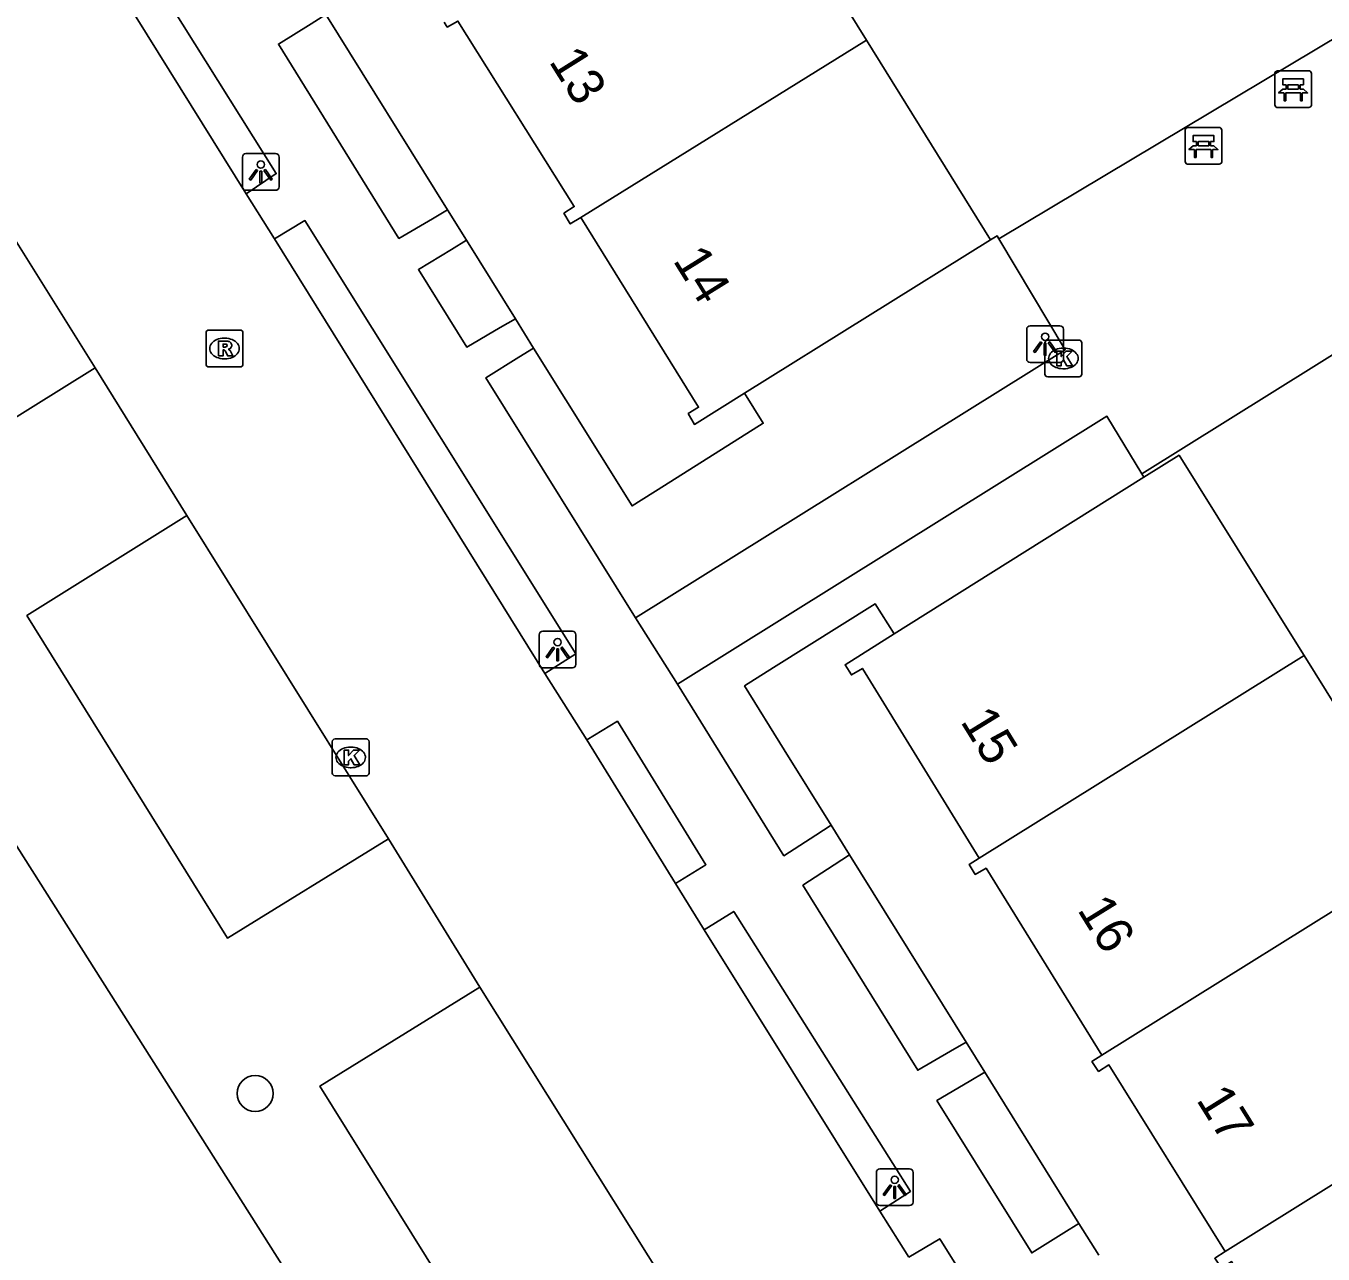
# Model space of a CAD drawing. Extents: x 159280 to 160375, y 384531 to 385872.
# Drawn here: x 159496.27 to 159531.51, y 385328.88 to 385362.25 of the extents above; entities that cross this region are included whole.
import ezdxf

# ---------------------------------------------------------------- set-up
doc = ezdxf.new("R2010")
doc.units = 0
for name, color, linetype in [('IMGEO_Bank', 7, 'Continuous'), ('IMGEO_Boom', 7, 'Continuous'), ('IMGEO_Groenvoorziening', 7, 'Continuous'), ('IMGEO_Kolk', 7, 'Continuous'), ('IMGEO_Lichtpunt', 7, 'Continuous'), ('IMGEO_Pand', 7, 'Continuous'), ('IMGEO_Pand_nummerreeks', 7, 'Continuous'), ('IMGEO_Parkeervlak_open', 7, 'Continuous'), ('IMGEO_Rijbaan_lokaal_open', 7, 'Continuous'), ('IMGEO_Rioolput', 7, 'Continuous'), ('IMGEO_Voetgangersgebied_open', 7, 'Continuous'), ('IMGEO_Voetpad_open', 7, 'Continuous')]:
    doc.layers.add(name, color=color, linetype=linetype)

msp = doc.modelspace()

# ---------------------------------------------------------------- linework, layer by layer
at = {"layer": 'IMGEO_Bank'}
for p, q in [((159530.274, 385361.029), (159531.115, 385361.029)), ((159531.115, 385361.029), (159530.274, 385361.029)), ((159531.199, 385360.954), (159531.199, 385360.113)), ((159531.199, 385360.113), (159531.199, 385360.954)), ((159530.199, 385360.104), (159530.199, 385360.945)), ((159530.199, 385360.945), (159530.199, 385360.104)), ((159530.508, 385360.535), (159530.508, 385360.641)), ((159530.552, 385360.641), (159530.552, 385360.535)), ((159530.84, 385360.647), (159530.558, 385360.647)), ((159530.846, 385360.535), (159530.846, 385360.641)), ((159530.89, 385360.641), (159530.89, 385360.535)), ((159530.896, 385360.427), (159530.503, 385360.427)), ((159530.558, 385360.529), (159530.84, 385360.529)), ((159531.124, 385360.029), (159530.283, 385360.029)), ((159530.283, 385360.029), (159531.124, 385360.029)), ((159527.764, 385358.564), (159527.764, 385359.405)), ((159527.764, 385359.405), (159527.764, 385358.564)), ((159527.839, 385359.489), (159528.68, 385359.489)), ((159528.68, 385359.489), (159527.839, 385359.489)), ((159528.764, 385359.414), (159528.764, 385358.573)), ((159528.764, 385358.573), (159528.764, 385359.414)), ((159528.461, 385358.887), (159528.068, 385358.887)), ((159528.073, 385358.995), (159528.073, 385359.101)), ((159528.117, 385359.101), (159528.117, 385358.995)), ((159528.405, 385359.107), (159528.123, 385359.107)), ((159528.123, 385358.989), (159528.405, 385358.989)), ((159528.411, 385358.995), (159528.411, 385359.101)), ((159528.455, 385359.101), (159528.455, 385358.995)), ((159528.689, 385358.489), (159527.848, 385358.489)), ((159527.848, 385358.489), (159528.689, 385358.489))]:
    msp.add_line(p, q, dxfattribs=at)
for points in [[(159530.502, 385360.647), (159530.416, 385360.647), (159530.416, 385360.808), (159530.979, 385360.808), (159530.979, 385360.647), (159530.896, 385360.647)], [(159530.446, 385360.427), (159530.304, 385360.427), (159530.416, 385360.529), (159530.502, 385360.529)], [(159530.496, 385360.42), (159530.496, 385360.213), (159530.453, 385360.213), (159530.453, 385360.42)], [(159530.896, 385360.529), (159530.979, 385360.529), (159531.091, 385360.427), (159530.952, 385360.427)], [(159530.946, 385360.42), (159530.946, 385360.213), (159530.902, 385360.213), (159530.902, 385360.42)], [(159528.067, 385359.107), (159527.981, 385359.107), (159527.981, 385359.268), (159528.544, 385359.268), (159528.544, 385359.107), (159528.461, 385359.107)], [(159528.011, 385358.887), (159527.869, 385358.887), (159527.981, 385358.989), (159528.067, 385358.989)], [(159528.061, 385358.88), (159528.061, 385358.673), (159528.018, 385358.673), (159528.018, 385358.88)], [(159528.461, 385358.989), (159528.544, 385358.989), (159528.656, 385358.887), (159528.517, 385358.887)], [(159528.511, 385358.88), (159528.511, 385358.673), (159528.467, 385358.673), (159528.467, 385358.88)]]:
    msp.add_lwpolyline(points, dxfattribs=at)
for centre, radius, start, end in [((159530.277, 385360.951), 0.0779, 92.4484, 184.2845), ((159530.277, 385360.951), 0.0779, 92.4484, 184.2845), ((159531.121, 385360.951), 0.0779, 2.4484, 94.2845), ((159531.121, 385360.951), 0.0779, 2.4484, 94.2845), ((159530.501, 385360.64), 0.00671, 2.8957, 87.1043), ((159530.558, 385360.64), 0.00671, 92.8957, 177.1043), ((159530.84, 385360.64), 0.00671, 2.8957, 87.1043), ((159530.897, 385360.64), 0.00671, 92.8957, 177.1043), ((159530.446, 385360.42), 0.00671, 2.8957, 87.1043), ((159530.503, 385360.42), 0.00671, 92.8957, 177.1043), ((159530.501, 385360.536), 0.00671, 272.8957, 357.1043), ((159530.558, 385360.536), 0.00671, 182.8957, 267.1043), ((159530.84, 385360.536), 0.00671, 272.8957, 357.1043), ((159530.897, 385360.536), 0.00671, 182.8957, 267.1043), ((159530.895, 385360.42), 0.00671, 2.8957, 87.1043), ((159530.952, 385360.42), 0.00671, 92.8957, 177.1043), ((159530.277, 385360.107), 0.0779, 182.4484, 274.2845), ((159530.277, 385360.107), 0.0779, 182.4484, 274.2845), ((159531.121, 385360.107), 0.0779, 272.4484, 4.2845), ((159531.121, 385360.107), 0.0779, 272.4484, 4.2845), ((159527.842, 385359.411), 0.0779, 92.4484, 184.2845), ((159527.842, 385359.411), 0.0779, 92.4484, 184.2845), ((159528.686, 385359.411), 0.0779, 2.4484, 94.2845), ((159528.686, 385359.411), 0.0779, 2.4484, 94.2845), ((159528.011, 385358.88), 0.00671, 2.8957, 87.1043), ((159528.068, 385358.88), 0.00671, 92.8957, 177.1043), ((159528.066, 385359.1), 0.00671, 2.8957, 87.1043), ((159528.066, 385358.996), 0.00671, 272.8957, 357.1043), ((159528.123, 385359.1), 0.00671, 92.8957, 177.1043), ((159528.123, 385358.996), 0.00671, 182.8957, 267.1043), ((159528.405, 385359.1), 0.00671, 2.8957, 87.1043), ((159528.405, 385358.996), 0.00671, 272.8957, 357.1043), ((159528.462, 385359.1), 0.00671, 92.8957, 177.1043), ((159528.462, 385358.996), 0.00671, 182.8957, 267.1043), ((159528.46, 385358.88), 0.00671, 2.8957, 87.1043), ((159528.517, 385358.88), 0.00671, 92.8957, 177.1043), ((159527.842, 385358.567), 0.0779, 182.4484, 274.2845), ((159527.842, 385358.567), 0.0779, 182.4484, 274.2845), ((159528.686, 385358.567), 0.0779, 272.4484, 4.2845), ((159528.686, 385358.567), 0.0779, 272.4484, 4.2845)]:
    msp.add_arc(centre, radius, start, end, dxfattribs=at)
at = {"layer": 'IMGEO_Boom'}
msp.add_circle((159502.492, 385333.245), 0.489, dxfattribs=at)
at = {"layer": 'IMGEO_Groenvoorziening'}
for points in [[(159504.415, 385362.553), (159507.722, 385357.249)], [(159508.235, 385356.426), (159509.564, 385354.294)], [(159522.472, 385356.434), (159522.653, 385356.547), (159522.704, 385356.461)], [(159510.061, 385353.497), (159512.737, 385349.205), (159513.619, 385349.761), (159516.301, 385351.454), (159515.795, 385352.272)], [(159526.589, 385350.077), (159526.643, 385349.992)], [(159519.862, 385345.731), (159519.338, 385346.547), (159516.58, 385344.813), (159515.793, 385344.318), (159516.872, 385342.583), (159518.148, 385340.532)], [(159518.645, 385339.732), (159521.813, 385334.64)], [(159522.321, 385333.823), (159524.878, 385329.713)]]:
    msp.add_lwpolyline(points, dxfattribs=at)
at = {"layer": 'IMGEO_Kolk'}
for p, q in [((159523.955, 385352.787), (159523.955, 385353.639)), ((159524.03, 385353.713), (159524.882, 385353.713)), ((159524.956, 385353.639), (159524.956, 385352.787)), ((159524.443, 385353.493), (159524.468, 385353.493)), ((159524.466, 385352.933), (159524.441, 385352.933)), ((159524.882, 385352.713), (159524.03, 385352.713)), ((159504.589, 385341.949), (159504.589, 385342.801)), ((159504.664, 385342.875), (159505.516, 385342.875)), ((159505.077, 385342.655), (159505.102, 385342.655)), ((159505.59, 385342.801), (159505.59, 385341.949)), ((159505.1, 385342.095), (159505.075, 385342.095)), ((159505.516, 385341.875), (159504.664, 385341.875))]:
    msp.add_line(p, q, dxfattribs=at)
for points in [[(159523.955, 385352.787), (159523.955, 385353.639)], [(159524.03, 385353.713), (159524.882, 385353.713)], [(159524.956, 385353.639), (159524.956, 385352.787)], [(159524.276, 385353.413), (159524.399, 385353.413), (159524.399, 385353.262), (159524.529, 385353.413), (159524.693, 385353.413), (159524.547, 385353.262), (159524.7, 385353.013), (159524.548, 385353.013), (159524.463, 385353.177), (159524.399, 385353.11), (159524.399, 385353.013), (159524.276, 385353.013), (159524.276, 385353.413)], [(159524.882, 385352.713), (159524.03, 385352.713)], [(159504.589, 385341.949), (159504.589, 385342.801)], [(159504.664, 385342.875), (159505.516, 385342.875)], [(159505.59, 385342.801), (159505.59, 385341.949)], [(159504.91, 385342.575), (159505.033, 385342.575), (159505.033, 385342.424), (159505.163, 385342.575), (159505.327, 385342.575), (159505.181, 385342.424), (159505.334, 385342.175), (159505.182, 385342.175), (159505.097, 385342.339), (159505.033, 385342.272), (159505.033, 385342.175), (159504.91, 385342.175), (159504.91, 385342.575)], [(159505.516, 385341.875), (159504.664, 385341.875)]]:
    msp.add_lwpolyline(points, dxfattribs=at)
for centre, start, end in [((159524.032, 385353.637), 91.552, 178.448), ((159524.032, 385353.637), 91.552, 178.448), ((159524.88, 385353.637), 1.552, 88.448), ((159524.88, 385353.637), 1.552, 88.448), ((159524.032, 385352.789), 181.552, 268.448), ((159524.032, 385352.789), 181.552, 268.448), ((159524.88, 385352.789), 271.552, 358.448), ((159524.88, 385352.789), 271.552, 358.448), ((159504.666, 385342.799), 91.552, 178.448), ((159504.666, 385342.799), 91.552, 178.448), ((159505.514, 385342.799), 1.552, 88.448), ((159505.514, 385342.799), 1.552, 88.448), ((159504.666, 385341.951), 181.552, 268.448), ((159504.666, 385341.951), 181.552, 268.448), ((159505.514, 385341.951), 271.552, 358.448), ((159505.514, 385341.951), 271.552, 358.448)]:
    msp.add_arc(centre, 0.0765, start, end, dxfattribs=at)
for centre, major_axis, ratio, start_param, end_param in [((159524.442, 385353.213), (-0.387, 0.002), 0.722429, 4.712389, 7.853982), ((159524.467, 385353.213), (-0.39, 0.002), 0.717154, 1.570796, 4.712389), ((159505.076, 385342.375), (-0.387, 0.002), 0.722429, 4.712389, 7.853982), ((159505.101, 385342.375), (-0.39, 0.002), 0.717154, 1.570796, 4.712389)]:
    msp.add_ellipse(centre, major_axis=major_axis, ratio=ratio, start_param=start_param, end_param=end_param, dxfattribs=at)
at = {"layer": 'IMGEO_Lichtpunt'}
for p, q in [((159502.148, 385358.683), (159502.148, 385357.876)), ((159502.148, 385358.683), (159502.148, 385357.876)), ((159503.05, 385358.778), (159502.242, 385358.778)), ((159503.05, 385358.778), (159502.242, 385358.778)), ((159503.144, 385357.876), (159503.144, 385358.683)), ((159503.144, 385357.876), (159503.144, 385358.683)), ((159502.242, 385357.782), (159503.05, 385357.782)), ((159502.242, 385357.782), (159503.05, 385357.782)), ((159523.46, 385354.005), (159523.46, 385353.198)), ((159523.46, 385354.005), (159523.46, 385353.198)), ((159524.362, 385354.1), (159523.554, 385354.1)), ((159524.362, 385354.1), (159523.554, 385354.1)), ((159524.456, 385353.198), (159524.456, 385354.005)), ((159524.456, 385353.198), (159524.456, 385354.005)), ((159523.554, 385353.104), (159524.362, 385353.104)), ((159523.554, 385353.104), (159524.362, 385353.104)), ((159511.115, 385345.803), (159510.307, 385345.803)), ((159511.115, 385345.803), (159510.307, 385345.803)), ((159510.213, 385345.708), (159510.213, 385344.901)), ((159510.213, 385345.708), (159510.213, 385344.901)), ((159511.209, 385344.901), (159511.209, 385345.708)), ((159511.209, 385344.901), (159511.209, 385345.708)), ((159510.307, 385344.807), (159511.115, 385344.807)), ((159510.307, 385344.807), (159511.115, 385344.807)), ((159519.374, 385331.101), (159519.374, 385330.294)), ((159519.374, 385331.101), (159519.374, 385330.294)), ((159520.276, 385331.196), (159519.468, 385331.196)), ((159520.276, 385331.196), (159519.468, 385331.196)), ((159520.37, 385330.294), (159520.37, 385331.101)), ((159520.37, 385330.294), (159520.37, 385331.101)), ((159519.468, 385330.2), (159520.276, 385330.2)), ((159519.468, 385330.2), (159520.276, 385330.2))]:
    msp.add_line(p, q, dxfattribs=at)
for points in [[(159502.522, 385358.347), (159502.561, 385358.319), (159502.373, 385358.057), (159502.335, 385358.084), (159502.522, 385358.347)], [(159502.624, 385358.299), (159502.671, 385358.299), (159502.671, 385357.977), (159502.624, 385357.977), (159502.624, 385358.299)], [(159502.734, 385358.319), (159502.772, 385358.346), (159502.959, 385358.084), (159502.92, 385358.056), (159502.734, 385358.319)], [(159523.834, 385353.669), (159523.873, 385353.641), (159523.685, 385353.379), (159523.647, 385353.406), (159523.834, 385353.669)], [(159523.936, 385353.621), (159523.983, 385353.621), (159523.983, 385353.299), (159523.936, 385353.299), (159523.936, 385353.621)], [(159524.046, 385353.641), (159524.084, 385353.668), (159524.271, 385353.406), (159524.232, 385353.378), (159524.046, 385353.641)], [(159510.587, 385345.372), (159510.626, 385345.344), (159510.438, 385345.082), (159510.4, 385345.109), (159510.587, 385345.372)], [(159510.689, 385345.324), (159510.736, 385345.324), (159510.736, 385345.002), (159510.689, 385345.002), (159510.689, 385345.324)], [(159510.799, 385345.344), (159510.837, 385345.371), (159511.024, 385345.109), (159510.985, 385345.081), (159510.799, 385345.344)], [(159519.748, 385330.765), (159519.787, 385330.737), (159519.599, 385330.475), (159519.561, 385330.502), (159519.748, 385330.765)], [(159519.85, 385330.717), (159519.897, 385330.717), (159519.897, 385330.395), (159519.85, 385330.395), (159519.85, 385330.717)], [(159519.96, 385330.737), (159519.998, 385330.764), (159520.185, 385330.502), (159520.146, 385330.474), (159519.96, 385330.737)]]:
    msp.add_lwpolyline(points, dxfattribs=at)
for centre in [(159502.647, 385358.481), (159523.959, 385353.803), (159510.712, 385345.506), (159519.873, 385330.899)]:
    msp.add_circle(centre, 0.0994, dxfattribs=at)
for centre, start, end in [((159502.242, 385358.683), 90, 180), ((159502.242, 385358.683), 90, 180), ((159503.05, 385358.683), 0, 90), ((159503.05, 385358.683), 0, 90), ((159502.242, 385357.876), 180, 270), ((159502.242, 385357.876), 180, 270), ((159503.05, 385357.876), 270, 0), ((159503.05, 385357.876), 270, 360), ((159523.554, 385354.005), 90, 180), ((159523.554, 385354.005), 90, 180), ((159524.362, 385354.005), 0, 90), ((159524.362, 385354.005), 0, 90), ((159523.554, 385353.198), 180, 270), ((159523.554, 385353.198), 180, 270), ((159524.362, 385353.198), 270, 0), ((159524.362, 385353.198), 270, 360), ((159510.307, 385345.708), 90, 180), ((159510.307, 385345.708), 90, 180), ((159511.115, 385345.708), 0, 90), ((159511.115, 385345.708), 0, 90), ((159510.307, 385344.901), 180, 270), ((159510.307, 385344.901), 180, 270), ((159511.115, 385344.901), 270, 0), ((159511.115, 385344.901), 270, 360), ((159519.468, 385331.101), 90, 180), ((159519.468, 385331.101), 90, 180), ((159520.276, 385331.101), 0, 90), ((159520.276, 385331.101), 0, 90), ((159519.468, 385330.294), 180, 270), ((159519.468, 385330.294), 180, 270), ((159520.276, 385330.294), 270, 0), ((159520.276, 385330.294), 270, 360)]:
    msp.add_arc(centre, 0.0946, start, end, dxfattribs=at)
at = {"layer": 'IMGEO_Pand'}
for points in [[(159515.691, 385367.355), (159519.102, 385361.861)], [(159511.339, 385357.041), (159511.055, 385356.868), (159510.882, 385357.158), (159511.164, 385357.337), (159508.002, 385362.379), (159507.714, 385362.215), (159507.634, 385362.352)], [(159511.339, 385357.041), (159519.102, 385361.861)], [(159519.102, 385361.861), (159522.472, 385356.434)], [(159515.795, 385352.272), (159514.431, 385351.421), (159514.264, 385351.717), (159514.545, 385351.888), (159511.339, 385357.041)], [(159522.472, 385356.434), (159515.795, 385352.272)], [(159526.643, 385349.992), (159527.598, 385350.585), (159530.751, 385345.531), (159530.995, 385345.14)], [(159519.862, 385345.731), (159526.567, 385349.945), (159526.643, 385349.992)], [(159522.171, 385339.635), (159518.995, 385344.793), (159518.698, 385344.614), (159518.525, 385344.89), (159519.862, 385345.731)], [(159530.995, 385345.14), (159522.171, 385339.635)], [(159530.995, 385345.14), (159534.332, 385339.79)], [(159525.505, 385334.283), (159522.355, 385339.363), (159522.061, 385339.196), (159521.895, 385339.464), (159522.171, 385339.635)], [(159534.332, 385339.79), (159525.505, 385334.283)], [(159528.852, 385328.949), (159525.695, 385334.022), (159525.413, 385333.844), (159525.23, 385334.113), (159525.505, 385334.283)], [(159537.665, 385334.447), (159528.852, 385328.949)], [(159531.997, 385323.284), (159531.909, 385323.415), (159532.188, 385323.601), (159529.026, 385328.677), (159528.748, 385328.501), (159528.57, 385328.77), (159528.852, 385328.949)]]:
    msp.add_lwpolyline(points, dxfattribs=at)
at = {"layer": 'IMGEO_Parkeervlak_open'}
for points in [[(159498.146, 385352.954), (159493.776, 385350.243), (159488.31, 385359.005), (159492.658, 385361.728)], [(159506.114, 385340.158), (159501.739, 385337.466), (159496.29, 385346.227), (159500.64, 385348.943)], [(159515.441, 385325.224), (159511.063, 385322.514), (159504.254, 385333.446), (159508.6, 385336.129)]]:
    msp.add_lwpolyline(points, dxfattribs=at)
at = {"layer": 'IMGEO_Rijbaan_lokaal_open'}
for points in [[(159497.164, 385365.855), (159502.251, 385357.686)], [(159498.146, 385352.954), (159492.658, 385361.728)], [(159502.251, 385357.686), (159503.017, 385356.459)], [(159503.017, 385356.459), (159510.367, 385344.653)], [(159500.64, 385348.943), (159498.146, 385352.954)], [(159506.114, 385340.158), (159500.64, 385348.943)], [(159510.367, 385344.653), (159511.503, 385342.85)], [(159511.503, 385342.85), (159513.916, 385338.953)], [(159508.6, 385336.129), (159506.114, 385340.158)], [(159513.916, 385338.953), (159514.691, 385337.689)], [(159514.691, 385337.689), (159519.469, 385330.043)], [(159515.441, 385325.224), (159508.6, 385336.129)], [(159519.469, 385330.043), (159520.255, 385328.8)]]:
    msp.add_lwpolyline(points, dxfattribs=at)
at = {"layer": 'IMGEO_Rioolput'}
for p, q in [((159501.16, 385353.058), (159501.16, 385353.91)), ((159501.235, 385353.984), (159502.087, 385353.984)), ((159502.161, 385353.91), (159502.161, 385353.058)), ((159501.648, 385353.764), (159501.673, 385353.764)), ((159501.671, 385353.204), (159501.646, 385353.204)), ((159502.087, 385352.984), (159501.235, 385352.984))]:
    msp.add_line(p, q, dxfattribs=at)
for points in [[(159501.16, 385353.058), (159501.16, 385353.91)], [(159501.235, 385353.984), (159502.087, 385353.984)], [(159502.161, 385353.91), (159502.161, 385353.058)], [(159501.749, 385353.682), (159501.497, 385353.684), (159501.497, 385353.284)], [(159501.675, 385353.603), (159501.621, 385353.603), (159501.621, 385353.522)], [(159501.497, 385353.284), (159501.621, 385353.284), (159501.621, 385353.446), (159501.632, 385353.446)], [(159501.621, 385353.522), (159501.673, 385353.522)], [(159501.679, 385353.417), (159501.75, 385353.284), (159501.89, 385353.284), (159501.825, 385353.41)], [(159502.087, 385352.984), (159501.235, 385352.984)]]:
    msp.add_lwpolyline(points, dxfattribs=at)
for centre, radius, start, end in [((159501.237, 385353.908), 0.0765, 91.552, 178.448), ((159501.237, 385353.908), 0.0765, 91.552, 178.448), ((159502.085, 385353.908), 0.0765, 1.552, 88.448), ((159502.085, 385353.908), 0.0765, 1.552, 88.448), ((159501.681, 385353.507), 0.0964, 77.0061, 93.1865), ((159501.695, 385353.564), 0.0378, 276.6634, 79.6772), ((159501.748, 385353.572), 0.109, 350.3612, 89.416), ((159501.746, 385353.572), 0.112, 277.5842, 350.9817), ((159501.631, 385353.393), 0.0533, 26.0293, 88.6989), ((159501.657, 385353.711), 0.19, 274.7715, 282.9687), ((159501.73, 385353.357), 0.108, 29.5134, 73.7905), ((159501.237, 385353.06), 0.0765, 181.552, 268.448), ((159501.237, 385353.06), 0.0765, 181.552, 268.448), ((159502.085, 385353.06), 0.0765, 271.552, 358.448), ((159502.085, 385353.06), 0.0765, 271.552, 358.448)]:
    msp.add_arc(centre, radius, start, end, dxfattribs=at)
for centre, major_axis, ratio, start_param, end_param in [((159501.647, 385353.484), (-0.387, 0.002), 0.722429, 4.712389, 7.853982), ((159501.672, 385353.484), (-0.39, 0.002), 0.717154, 1.570796, 4.712389)]:
    msp.add_ellipse(centre, major_axis=major_axis, ratio=ratio, start_param=start_param, end_param=end_param, dxfattribs=at)
at = {"layer": 'IMGEO_Voetgangersgebied_open'}
msp.add_lwpolyline([(159509.752, 385318.295), (159473.614, 385375.297)], dxfattribs=at)
at = {"layer": 'IMGEO_Voetpad_open'}
for points in [[(159522.704, 385356.461), (159542.167, 385368.097)], [(159497.164, 385365.855), (159497.974, 385366.357), (159503.068, 385358.235), (159502.251, 385357.686)], [(159504.415, 385362.553), (159504.016, 385362.305), (159503.127, 385361.752), (159506.402, 385356.472), (159507.313, 385357.008), (159507.722, 385357.249)], [(159545.911, 385362.141), (159544.219, 385361.084), (159526.589, 385350.077)], [(159507.722, 385357.249), (159508.235, 385356.426)], [(159503.017, 385356.459), (159503.848, 385356.959), (159511.207, 385345.192), (159510.367, 385344.653)], [(159508.235, 385356.426), (159507.83, 385356.177), (159506.93, 385355.626), (159508.245, 385353.523), (159509.152, 385354.053), (159509.564, 385354.294)], [(159512.828, 385346.166), (159524.507, 385353.448), (159522.704, 385356.461)], [(159509.564, 385354.294), (159510.061, 385353.497)], [(159510.061, 385353.497), (159509.655, 385353.244), (159508.766, 385352.691), (159512.828, 385346.166)], [(159526.589, 385350.077), (159525.637, 385351.642), (159513.967, 385344.361)], [(159513.967, 385344.361), (159512.828, 385346.166)], [(159513.967, 385344.361), (159516.864, 385339.703), (159517.725, 385340.259), (159518.148, 385340.532)], [(159511.503, 385342.85), (159512.339, 385343.356), (159514.742, 385339.457), (159513.916, 385338.953)], [(159518.148, 385340.532), (159518.645, 385339.732)], [(159518.645, 385339.732), (159518.225, 385339.457), (159517.377, 385338.902), (159520.499, 385333.876), (159521.386, 385334.392), (159521.813, 385334.64)], [(159514.691, 385337.689), (159515.497, 385338.189), (159520.3, 385330.582), (159519.469, 385330.043)], [(159521.813, 385334.64), (159522.321, 385333.823)], [(159522.321, 385333.823), (159521.898, 385333.572), (159521.021, 385333.05), (159523.596, 385328.915), (159524.466, 385329.457), (159524.878, 385329.713)], [(159524.878, 385329.713), (159525.415, 385328.849)], [(159520.255, 385328.8), (159521.094, 385329.298), (159526.576, 385320.524), (159525.749, 385319.979)]]:
    msp.add_lwpolyline(points, dxfattribs=at)

# ---------------------------------------------------------------- texts
at = {"layer": 'IMGEO_Pand_nummerreeks'}
for s, rotation, p in [('13', 302.0912, (159510.459, 385361.285)), ('14', 301.8906, (159513.829, 385355.878)), ('15', 301.6213, (159521.641, 385343.355)), ('16', 301.8047, (159524.818, 385338.238)), ('17', 301.8963, (159528.05, 385333.076))]:
    msp.add_text(s, height=1, rotation=rotation, dxfattribs=at).set_placement(p)

doc.saveas('drawing.dxf')
